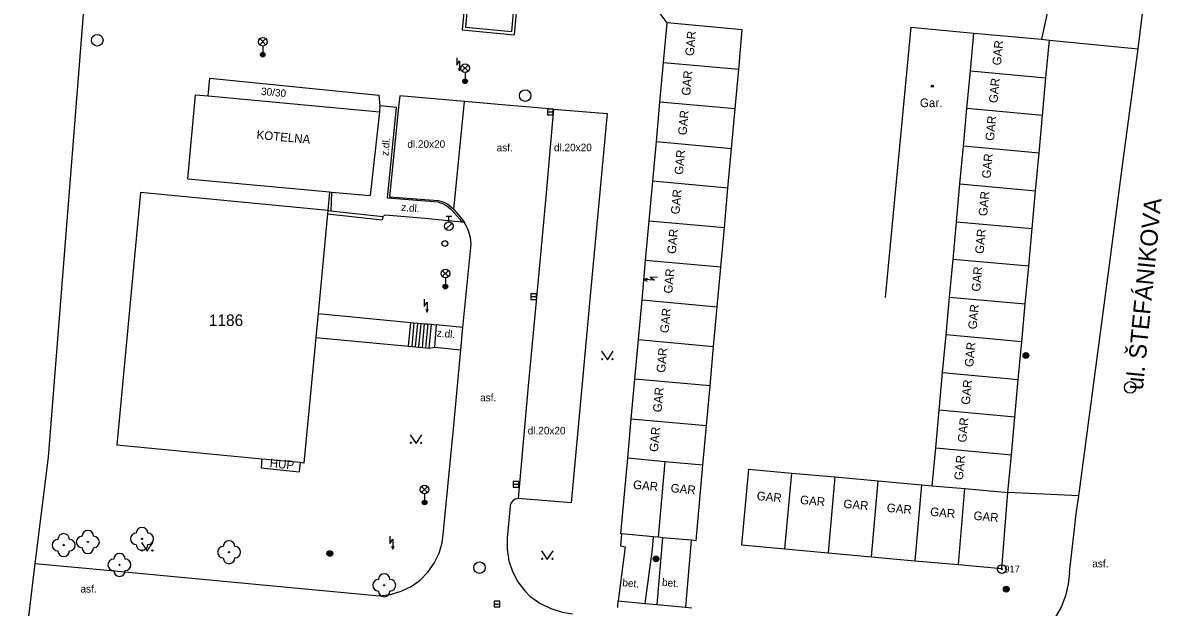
# Model space of a CAD drawing. Extents: x -538441 to -536770, y -1181008 to -1179809.
# Drawn here: x -537185.8 to -537087.2, y -1180849.4 to -1180798.6 of the extents above; entities that cross this region are included whole.
import ezdxf

# ---------------------------------------------------------------- set-up
doc = ezdxf.new("R2010")
doc.units = 0
for name, color, linetype in [('Vrstva 10', 7, 'Continuous'), ('Vrstva 11', 7, 'Continuous'), ('Vrstva 21', 7, 'Continuous'), ('Vrstva 22', 7, 'Continuous'), ('Vrstva 23', 7, 'Continuous'), ('Vrstva 24', 7, 'Continuous'), ('Vrstva 25', 7, 'Continuous'), ('Vrstva 27', 7, 'Continuous'), ('Vrstva 28', 7, 'Continuous'), ('Vrstva 33', 7, 'Continuous'), ('Vrstva 36', 7, 'Continuous'), ('Vrstva 39', 7, 'Continuous'), ('Vrstva 40', 7, 'Continuous'), ('Vrstva 41', 7, 'Continuous'), ('Vrstva 47', 7, 'Continuous'), ('Vrstva 49', 7, 'Continuous'), ('Vrstva 5', 7, 'Continuous'), ('Vrstva 7', 7, 'Continuous'), ('Vrstva 8', 7, 'Continuous')]:
    doc.layers.add(name, color=color, linetype=linetype)

msp = doc.modelspace()

# ---------------------------------------------------------------- linework, layer by layer
at = {"layer": 'Vrstva 10'}
for p, q in [((-537090.175, -1180810.601), (-537088.89, -1180800.89)), ((-537153.024, -1180804.966), (-537153.147, -1180805.957)), ((-537147.406, -1180805.471), (-537153.024, -1180804.966)), ((-537148.353, -1180814.832), (-537147.406, -1180805.471)), ((-537153.147, -1180805.957), (-537153.932, -1180813.731)), ((-537139.683, -1180806.128), (-537140.38, -1180814.055)), ((-537139.683, -1180806.128), (-537135.019, -1180806.493)), ((-537135.019, -1180806.493), (-537136.452, -1180822.021)), ((-537091.466, -1180820.311), (-537090.175, -1180810.601)), ((-537153.932, -1180813.731), (-537149.697, -1180814.048)), ((-537140.38, -1180814.055), (-537141.199, -1180822.801)), ((-537147.549, -1180825.084), (-537146.827, -1180817.859)), ((-537094.05, -1180839.73), (-537091.466, -1180820.311)), ((-537136.452, -1180822.021), (-537137.193, -1180829.948)), ((-537141.199, -1180822.801), (-537141.878, -1180830.154)), ((-537147.739, -1180827.036), (-537147.549, -1180825.084)), ((-537148.327, -1180833.621), (-537147.739, -1180827.036)), ((-537141.878, -1180830.154), (-537142.765, -1180839.955)), ((-537137.193, -1180829.948), (-537138.149, -1180840.331)), ((-537149.262, -1180843.086), (-537148.327, -1180833.621)), ((-537138.149, -1180840.331), (-537142.765, -1180839.955)), ((-537143.453, -1180840.614), (-537143.715, -1180843.383)), ((-537184.737, -1180845.605), (-537178.764, -1180846.144)), ((-537178.764, -1180846.144), (-537172.029, -1180846.793)), ((-537172.029, -1180846.793), (-537154.796, -1180848.396)), ((-537094.851, -1180846.384), (-537094.968, -1180847.393)), ((-537134.104, -1180849.413), (-537134.055, -1180848.854))]:
    msp.add_line(p, q, dxfattribs=at)
for points in [[(-537088.89, -1180800.89), (-537088.706, -1180799.478), (-537088.435, -1180797.359), (-537088.298, -1180796.299), (-537088.16, -1180795.24), (-537088.022, -1180794.201), (-537087.756, -1180792.252)], [(-537139.683, -1180806.128), (-537143.835, -1180805.767), (-537147.406, -1180805.471)], [(-537149.697, -1180814.048), (-537149.271, -1180814.179), (-537148.876, -1180814.384), (-537148.524, -1180814.657), (-537148.353, -1180814.832)], [(-537148.353, -1180814.832), (-537147.651, -1180815.653), (-537147.445, -1180815.949)], [(-537146.827, -1180817.859), (-537146.887, -1180817.319), (-537147.026, -1180816.794), (-537147.24, -1180816.295), (-537147.445, -1180815.949)], [(-537142.765, -1180839.955), (-537143.003, -1180840.015), (-537143.209, -1180840.148), (-537143.362, -1180840.339), (-537143.446, -1180840.57), (-537143.453, -1180840.614)], [(-537094.851, -1180846.384), (-537094.457, -1180842.85), (-537094.255, -1180841.29), (-537094.05, -1180839.73)], [(-537154.796, -1180848.396), (-537153.844, -1180848.282), (-537152.924, -1180848.011), (-537152.061, -1180847.591), (-537151.28, -1180847.034), (-537150.603, -1180846.355), (-537150.048, -1180845.573), (-537149.629, -1180844.71), (-537149.361, -1180843.79), (-537149.262, -1180843.086)], [(-537143.715, -1180843.383), (-537143.714, -1180844.378), (-537143.553, -1180845.36), (-537143.237, -1180846.304), (-537142.775, -1180847.185), (-537142.177, -1180847.981), (-537141.745, -1180848.422)], [(-537094.968, -1180847.393), (-537095.193, -1180848.415), (-537095.571, -1180849.391), (-537096.093, -1180850.299), (-537096.748, -1180851.116), (-537097.518, -1180851.824), (-537098.388, -1180852.407), (-537099.336, -1180852.85), (-537100.341, -1180853.144), (-537100.814, -1180853.227)], [(-537141.745, -1180848.422), (-537140.873, -1180849.032), (-537139.92, -1180849.504), (-537138.907, -1180849.828), (-537138.042, -1180849.978)], [(-537134.055, -1180848.854), (-537131.708, -1180849.072), (-537130.717, -1180849.163), (-537128.217, -1180849.395), (-537127.659, -1180849.447)]]:
    msp.add_lwpolyline(points, dxfattribs=at)
at = {"layer": 'Vrstva 11'}
for p, q in [((-537147.198, -1180794.677), (-537147.606, -1180799.233)), ((-537146.971, -1180794.95), (-537147.335, -1180799.009)), ((-537142.973, -1180795.331), (-537143.337, -1180799.39)), ((-537142.701, -1180795.106), (-537143.109, -1180799.662)), ((-537147.335, -1180799.009), (-537143.337, -1180799.39)), ((-537147.606, -1180799.233), (-537143.109, -1180799.662)), ((-537096.59, -1180800.12), (-537088.89, -1180800.89)), ((-537169.684, -1180804.982), (-537169.54, -1180803.42)), ((-537169.54, -1180803.42), (-537154.86, -1180804.92)), ((-537154.86, -1180804.92), (-537154.764, -1180805.833)), ((-537154.093, -1180813.87), (-537153.312, -1180805.97)), ((-537158.957, -1180813.331), (-537159.036, -1180814.947)), ((-537149.716, -1180814.197), (-537154.093, -1180813.87)), ((-537160.13, -1180823.887), (-537152.072, -1180824.65)), ((-537152.268, -1180826.722), (-537152.072, -1180824.65)), ((-537151.969, -1180826.75), (-537151.773, -1180824.678)), ((-537151.67, -1180826.778), (-537151.474, -1180824.706)), ((-537151.372, -1180826.807), (-537151.176, -1180824.735)), ((-537151.073, -1180826.835), (-537150.877, -1180824.763)), ((-537150.774, -1180826.863), (-537150.578, -1180824.791)), ((-537150.476, -1180826.892), (-537150.28, -1180824.82)), ((-537150.28, -1180824.82), (-537149.885, -1180824.868)), ((-537160.326, -1180825.958), (-537152.268, -1180826.722)), ((-537150.476, -1180826.892), (-537150.012, -1180826.8)), ((-537094.05, -1180839.73), (-537100.2, -1180839.43)), ((-537131.09, -1180844.34), (-537130.995, -1180843.286)), ((-537130.222, -1180843.356), (-537130.717, -1180849.163)), ((-537133.45, -1180844.14), (-537134.055, -1180848.854)), ((-537131.708, -1180849.072), (-537131.09, -1180844.34)), ((-537127.721, -1180843.582), (-537128.217, -1180849.395))]:
    msp.add_line(p, q, dxfattribs=at)
for points in [[(-537153.312, -1180805.97), (-537154.764, -1180805.833), (-537154.81, -1180806.35)], [(-537149.716, -1180814.197), (-537149.315, -1180814.324), (-537148.945, -1180814.525), (-537148.62, -1180814.791), (-537148.526, -1180814.89)], [(-537147.445, -1180815.949), (-537147.646, -1180815.937), (-537150.82, -1180815.631), (-537154.314, -1180815.331), (-537154.52, -1180815.44)], [(-537148.526, -1180814.89), (-537147.83, -1180815.68), (-537147.646, -1180815.937)], [(-537152.072, -1180824.65), (-537151.773, -1180824.678), (-537151.474, -1180824.706), (-537151.176, -1180824.735), (-537150.877, -1180824.763), (-537150.578, -1180824.791), (-537150.28, -1180824.82)], [(-537147.549, -1180825.084), (-537149.885, -1180824.868), (-537150.012, -1180826.8), (-537147.739, -1180827.036)], [(-537152.268, -1180826.722), (-537151.969, -1180826.75), (-537151.67, -1180826.778), (-537151.372, -1180826.807), (-537151.073, -1180826.835), (-537150.774, -1180826.863), (-537150.476, -1180826.892)], [(-537133.776, -1180843.035), (-537133.87, -1180844.07), (-537133.45, -1180844.14)]]:
    msp.add_lwpolyline(points, dxfattribs=at)
at = {"layer": 'Vrstva 21'}
for radius in [0.375, 0.05]:
    msp.add_circle((-537100.73, -1180846.08), radius, dxfattribs=at)
at = {"layer": 'Vrstva 22'}
for centre in [(-537182.24, -1180844), (-537180.14, -1180843.73), (-537175.43, -1180843.46), (-537167.87, -1180844.62), (-537177.39, -1180845.72), (-537154.39, -1180847.49)]:
    msp.add_circle(centre, 0.05, dxfattribs=at)
for centre, start, end in [((-537182.24, -1180843.5), 0, 180), ((-537180.64, -1180843.73), 90, 270), ((-537180.14, -1180843.23), 0, 180), ((-537179.64, -1180843.73), 270, 90), ((-537175.93, -1180843.46), 90, 270), ((-537175.43, -1180842.96), 0, 180), ((-537174.93, -1180843.46), 270, 90), ((-537182.74, -1180844), 90, 270), ((-537181.74, -1180844), 270, 90), ((-537180.14, -1180844.23), 180, 0), ((-537175.43, -1180843.96), 180, 0), ((-537168.37, -1180844.62), 90, 270), ((-537167.87, -1180844.12), 0, 180), ((-537167.37, -1180844.62), 270, 90), ((-537182.24, -1180844.5), 180, 0), ((-537177.89, -1180845.72), 90, 270), ((-537177.39, -1180845.22), 0, 180), ((-537176.89, -1180845.72), 270, 90), ((-537167.87, -1180845.12), 180, 0), ((-537177.39, -1180846.22), 180, 0), ((-537154.89, -1180847.49), 90, 270), ((-537154.39, -1180846.99), 0, 180), ((-537153.89, -1180847.49), 270, 90), ((-537154.39, -1180847.99), 180, 0)]:
    msp.add_arc(centre, 0.5, start, end, dxfattribs=at)
at = {"layer": 'Vrstva 24'}
for p, q in [((-537148.094, -1180801.673), (-537148.094, -1180802.299)), ((-537148.094, -1180802.299), (-537147.844, -1180801.924)), ((-537147.844, -1180801.924), (-537147.844, -1180802.799)), ((-537147.954, -1180802.554), (-537147.844, -1180802.799)), ((-537147.844, -1180802.799), (-537147.734, -1180802.554)), ((-537131.538, -1180820.838), (-537131.79, -1180820.93)), ((-537130.917, -1180820.995), (-537131.79, -1180820.93)), ((-537131.79, -1180820.93), (-537131.554, -1180821.058)), ((-537130.649, -1180820.764), (-537131.273, -1180820.718)), ((-537131.273, -1180820.718), (-537130.917, -1180820.995)), ((-537150.921, -1180822.631), (-537150.921, -1180823.257)), ((-537150.921, -1180823.257), (-537150.671, -1180822.882)), ((-537150.781, -1180823.512), (-537150.671, -1180823.757)), ((-537150.671, -1180822.882), (-537150.671, -1180823.757)), ((-537150.671, -1180823.757), (-537150.561, -1180823.512)), ((-537165.017, -1180836.524), (-537165.09, -1180837.3)), ((-537165.09, -1180837.3), (-537161.77, -1180837.63)), ((-537161.695, -1180836.838), (-537161.77, -1180837.63)), ((-537153.899, -1180843.225), (-537153.899, -1180843.851)), ((-537153.899, -1180843.851), (-537153.649, -1180843.476)), ((-537153.759, -1180844.106), (-537153.649, -1180844.351)), ((-537153.649, -1180843.476), (-537153.649, -1180844.351)), ((-537153.649, -1180844.351), (-537153.539, -1180844.106))]:
    msp.add_line(p, q, dxfattribs=at)
at = {"layer": 'Vrstva 25'}
for centre, radius in [((-537098.63, -1180827.52), 0.25), ((-537098.63, -1180827.52), 0.2), ((-537098.63, -1180827.52), 0.15), ((-537098.63, -1180827.52), 0.1), ((-537098.63, -1180827.52), 0.05), ((-537159.118, -1180844.738), 0.25), ((-537159.118, -1180844.738), 0.2), ((-537159.118, -1180844.738), 0.15), ((-537159.118, -1180844.738), 0.1), ((-537159.118, -1180844.738), 0.05), ((-537130.776, -1180845.199), 0.25), ((-537130.776, -1180845.199), 0.2), ((-537130.776, -1180845.199), 0.15), ((-537130.776, -1180845.199), 0.1), ((-537130.776, -1180845.199), 0.05), ((-537100.34, -1180847.827), 0.25), ((-537100.34, -1180847.827), 0.2), ((-537100.34, -1180847.827), 0.15), ((-537100.34, -1180847.827), 0.1), ((-537100.34, -1180847.827), 0.05)]:
    msp.add_circle(centre, radius, dxfattribs=at)
at = {"layer": 'Vrstva 27'}
for p, q in [((-537140.212, -1180806.368), (-537139.712, -1180806.368)), ((-537141.655, -1180822.411), (-537141.155, -1180822.411)), ((-537143.193, -1180838.71), (-537142.693, -1180838.71)), ((-537144.847, -1180849.12), (-537144.347, -1180849.12))]:
    msp.add_line(p, q, dxfattribs=at)
for points in [[(-537140.212, -1180806.618), (-537139.712, -1180806.618), (-537139.712, -1180806.118), (-537140.212, -1180806.118)], [(-537141.655, -1180822.661), (-537141.155, -1180822.661), (-537141.155, -1180822.161), (-537141.655, -1180822.161)], [(-537143.193, -1180838.96), (-537142.693, -1180838.96), (-537142.693, -1180838.46), (-537143.193, -1180838.46)], [(-537144.847, -1180849.37), (-537144.347, -1180849.37), (-537144.347, -1180848.87), (-537144.847, -1180848.87)]]:
    msp.add_lwpolyline(points, close=True, dxfattribs=at)
for centre in [(-537179.32, -1180800.14), (-537142.136, -1180804.951), (-537089.58, -1180830.3), (-537146.105, -1180845.96)]:
    msp.add_circle(centre, 0.5, dxfattribs=at)
at = {"layer": 'Vrstva 28'}
for p, q in [((-537149.02, -1180815.416), (-537148.52, -1180815.416)), ((-537148.77, -1180815.916), (-537148.77, -1180815.416)), ((-537149.028, -1180816.563), (-537148.498, -1180816.033))]:
    msp.add_line(p, q, dxfattribs=at)
for centre, radius in [((-537148.77, -1180816.291), 0.375), ((-537149.126, -1180817.8), 0.25)]:
    msp.add_circle(centre, radius, dxfattribs=at)
at = {"layer": 'Vrstva 33'}
for p, q in [((-537165.205, -1180800.53), (-537164.675, -1180800)), ((-537165.205, -1180800), (-537164.675, -1180800.53)), ((-537164.94, -1180800.64), (-537164.94, -1180801.39)), ((-537147.632, -1180802.84), (-537147.102, -1180802.31)), ((-537147.632, -1180802.31), (-537147.102, -1180802.84)), ((-537147.367, -1180802.95), (-537147.367, -1180803.7)), ((-537149.341, -1180820.679), (-537148.811, -1180820.149)), ((-537149.341, -1180820.149), (-537148.811, -1180820.679)), ((-537149.076, -1180820.789), (-537149.076, -1180821.539)), ((-537151.148, -1180839.44), (-537150.618, -1180838.91)), ((-537151.148, -1180838.91), (-537150.618, -1180839.44)), ((-537150.883, -1180839.55), (-537150.883, -1180840.3))]:
    msp.add_line(p, q, dxfattribs=at)
for centre, radius in [((-537164.94, -1180800.265), 0.375), ((-537164.94, -1180801.39), 0.2), ((-537164.94, -1180801.39), 0.145), ((-537164.94, -1180801.39), 0.0876), ((-537147.367, -1180802.575), 0.375), ((-537147.367, -1180803.7), 0.2), ((-537147.367, -1180803.7), 0.145), ((-537147.367, -1180803.7), 0.0876), ((-537149.076, -1180820.414), 0.375), ((-537149.076, -1180821.539), 0.2), ((-537149.076, -1180821.539), 0.145), ((-537149.076, -1180821.539), 0.0876), ((-537150.883, -1180839.175), 0.375), ((-537150.883, -1180840.3), 0.2), ((-537150.883, -1180840.3), 0.145), ((-537150.883, -1180840.3), 0.0876)]:
    msp.add_circle(centre, radius, dxfattribs=at)
at = {"layer": 'Vrstva 36'}
for points in [[(-537135.497, -1180827.148), (-537134.997, -1180827.898), (-537134.497, -1180827.148)], [(-537152.124, -1180834.414), (-537151.624, -1180835.164), (-537151.124, -1180834.414)], [(-537175.479, -1180843.775), (-537174.979, -1180844.525), (-537174.479, -1180843.775)], [(-537140.723, -1180844.494), (-537140.223, -1180845.244), (-537139.723, -1180844.494)]]:
    msp.add_lwpolyline(points, dxfattribs=at)
for centre in [(-537135.447, -1180827.848), (-537134.548, -1180827.848), (-537152.074, -1180835.114), (-537151.175, -1180835.114), (-537175.429, -1180844.475), (-537174.53, -1180844.475), (-537140.673, -1180845.194), (-537139.774, -1180845.194)]:
    msp.add_circle(centre, 0.05, dxfattribs=at)
at = {"layer": 'Vrstva 39'}
for radius in [0.09, 0.0398]:
    msp.add_circle((-537106.771, -1180804.122), radius, dxfattribs=at)
at = {"layer": 'Vrstva 5'}
for p, q in [((-537130.121, -1180802.069), (-537129.81, -1180798.63)), ((-537123.275, -1180799.222), (-537129.81, -1180798.63)), ((-537108.63, -1180799), (-537110.851, -1180822.478)), ((-537108.63, -1180799), (-537103.162, -1180799.517)), ((-537123.586, -1180802.661), (-537123.275, -1180799.222)), ((-537103.463, -1180802.794), (-537103.162, -1180799.517)), ((-537103.162, -1180799.517), (-537097.287, -1180800.056)), ((-537097.287, -1180800.056), (-537096.59, -1180800.12)), ((-537096.891, -1180803.396), (-537096.59, -1180800.12)), ((-537130.433, -1180805.508), (-537130.121, -1180802.069)), ((-537130.121, -1180802.069), (-537123.586, -1180802.661)), ((-537123.898, -1180806.1), (-537123.586, -1180802.661)), ((-537103.764, -1180806.071), (-537103.463, -1180802.794)), ((-537103.463, -1180802.794), (-537096.891, -1180803.396)), ((-537097.192, -1180806.672), (-537096.891, -1180803.396)), ((-537171.462, -1180812.181), (-537170.79, -1180804.88)), ((-537170.79, -1180804.88), (-537169.684, -1180804.982)), ((-537169.684, -1180804.982), (-537154.81, -1180806.35)), ((-537130.744, -1180808.947), (-537130.433, -1180805.508)), ((-537123.898, -1180806.1), (-537130.433, -1180805.508)), ((-537154.81, -1180806.35), (-537155.6, -1180813.64)), ((-537124.209, -1180809.539), (-537123.898, -1180806.1)), ((-537104.065, -1180809.348), (-537103.764, -1180806.071)), ((-537097.192, -1180806.672), (-537103.764, -1180806.071)), ((-537097.492, -1180809.948), (-537097.192, -1180806.672)), ((-537131.055, -1180812.386), (-537130.744, -1180808.947)), ((-537130.744, -1180808.947), (-537124.209, -1180809.539)), ((-537124.52, -1180812.978), (-537124.209, -1180809.539)), ((-537097.492, -1180809.948), (-537104.065, -1180809.348)), ((-537171.462, -1180812.181), (-537159.132, -1180813.315)), ((-537131.367, -1180815.825), (-537131.055, -1180812.386)), ((-537124.52, -1180812.978), (-537131.055, -1180812.386)), ((-537104.366, -1180812.625), (-537097.793, -1180813.223)), ((-537175.55, -1180813.38), (-537177.63, -1180835.33)), ((-537159.28, -1180814.92), (-537175.55, -1180813.38)), ((-537124.832, -1180816.417), (-537124.52, -1180812.978)), ((-537159.308, -1180815.219), (-537160.13, -1180823.887)), ((-537159.28, -1180814.92), (-537159.308, -1180815.219)), ((-537131.367, -1180815.825), (-537124.832, -1180816.417)), ((-537104.667, -1180815.902), (-537098.094, -1180816.499)), ((-537125.143, -1180819.855), (-537131.678, -1180819.265)), ((-537098.395, -1180819.775), (-537104.968, -1180819.178)), ((-537105.268, -1180822.455), (-537098.696, -1180823.051)), ((-537131.99, -1180822.704), (-537125.455, -1180823.294)), ((-537160.13, -1180823.887), (-537160.326, -1180825.958)), ((-537160.326, -1180825.958), (-537161.36, -1180836.87)), ((-537132.301, -1180826.143), (-537125.766, -1180826.733)), ((-537098.997, -1180826.327), (-537105.569, -1180825.732)), ((-537126.077, -1180830.172), (-537132.612, -1180829.582)), ((-537105.87, -1180829.009), (-537099.298, -1180829.602)), ((-537099.598, -1180832.878), (-537106.171, -1180832.286)), ((-537132.924, -1180833.021), (-537126.389, -1180833.611)), ((-537133.83, -1180843.03), (-537133.235, -1180836.46)), ((-537106.472, -1180835.563), (-537099.899, -1180836.154)), ((-537130.565, -1180843.325), (-537129.968, -1180836.755)), ((-537127.3, -1180843.62), (-537126.7, -1180837.05)), ((-537122.741, -1180837.407), (-537123.34, -1180843.98)), ((-537119.573, -1180844.323), (-537118.984, -1180837.744)), ((-537115.227, -1180838.081), (-537115.807, -1180844.667)), ((-537112.04, -1180845.01), (-537111.47, -1180838.418)), ((-537107.714, -1180838.756), (-537108.273, -1180845.353)), ((-537104.507, -1180845.697), (-537103.957, -1180839.093)), ((-537100.74, -1180846.04), (-537100.2, -1180839.43))]:
    msp.add_line(p, q, dxfattribs=at)
for points in [[(-537104.366, -1180812.625), (-537104.065, -1180809.348)], [(-537097.793, -1180813.223), (-537097.492, -1180809.948)], [(-537104.667, -1180815.902), (-537104.366, -1180812.625)], [(-537159.132, -1180813.315), (-537158.957, -1180813.331)], [(-537158.957, -1180813.331), (-537155.6, -1180813.64)], [(-537098.094, -1180816.499), (-537097.793, -1180813.223)], [(-537131.678, -1180819.265), (-537131.367, -1180815.825)], [(-537125.143, -1180819.855), (-537124.832, -1180816.417)], [(-537104.968, -1180819.178), (-537104.667, -1180815.902)], [(-537098.395, -1180819.775), (-537098.094, -1180816.499)], [(-537131.99, -1180822.704), (-537131.678, -1180819.265)], [(-537105.268, -1180822.455), (-537104.968, -1180819.178)], [(-537125.455, -1180823.294), (-537125.143, -1180819.855)], [(-537098.696, -1180823.051), (-537098.395, -1180819.775)], [(-537105.569, -1180825.732), (-537105.268, -1180822.455)], [(-537132.301, -1180826.143), (-537131.99, -1180822.704)], [(-537125.766, -1180826.733), (-537125.455, -1180823.294)], [(-537098.997, -1180826.327), (-537098.696, -1180823.051)], [(-537132.612, -1180829.582), (-537132.301, -1180826.143)], [(-537105.87, -1180829.009), (-537105.569, -1180825.732)], [(-537099.298, -1180829.602), (-537098.997, -1180826.327)], [(-537126.077, -1180830.172), (-537125.766, -1180826.733)], [(-537132.924, -1180833.021), (-537132.612, -1180829.582)], [(-537106.171, -1180832.286), (-537105.87, -1180829.009)], [(-537126.389, -1180833.611), (-537126.077, -1180830.172)], [(-537099.598, -1180832.878), (-537099.298, -1180829.602)], [(-537106.472, -1180835.563), (-537106.171, -1180832.286)], [(-537133.235, -1180836.46), (-537132.924, -1180833.021)], [(-537099.899, -1180836.154), (-537099.598, -1180832.878)], [(-537126.7, -1180837.05), (-537126.389, -1180833.611)], [(-537161.36, -1180836.87), (-537161.695, -1180836.838), (-537165.017, -1180836.524), (-537177.63, -1180835.33)], [(-537126.7, -1180837.05), (-537129.968, -1180836.755), (-537133.235, -1180836.46)], [(-537106.773, -1180838.84), (-537106.472, -1180835.563)], [(-537100.2, -1180839.43), (-537099.899, -1180836.154)], [(-537122.741, -1180837.407), (-537118.984, -1180837.744), (-537115.227, -1180838.081), (-537111.47, -1180838.418), (-537107.714, -1180838.756), (-537106.773, -1180838.84), (-537103.957, -1180839.093), (-537100.2, -1180839.43)], [(-537127.3, -1180843.62), (-537127.721, -1180843.582), (-537130.222, -1180843.356), (-537130.565, -1180843.325), (-537130.995, -1180843.286), (-537133.776, -1180843.035), (-537133.83, -1180843.03)], [(-537123.34, -1180843.98), (-537119.573, -1180844.323), (-537115.807, -1180844.667), (-537112.04, -1180845.01), (-537108.273, -1180845.353), (-537104.507, -1180845.697), (-537100.74, -1180846.04)]]:
    msp.add_lwpolyline(points, dxfattribs=at)
at = {"layer": 'Vrstva 7'}
for p, q in [((-537129.81, -1180798.63), (-537146.15, -1180776.54)), ((-537179.635, -1180786.538), (-537183.6, -1180836.36)), ((-537095.88, -1180793.61), (-537097.287, -1180800.056)), ((-537159.308, -1180815.219), (-537154.553, -1180815.738))]:
    msp.add_line(p, q, dxfattribs=at)
for points in [[(-537159.28, -1180814.92), (-537159.036, -1180814.947), (-537154.52, -1180815.44), (-537154.553, -1180815.738)], [(-537183.6, -1180836.36), (-537184.737, -1180845.605), (-537185.241, -1180849.7), (-537185.8, -1180854.24)]]:
    msp.add_lwpolyline(points, dxfattribs=at)
at = {"layer": 'Vrstva 8'}
msp.add_line((-537159.132, -1180813.315), (-537159.28, -1180814.92), dxfattribs=at)

# ---------------------------------------------------------------- texts
at = {"layer": 'Vrstva 23'}
msp.add_text(' 917', height=0.6, dxfattribs=at).set_placement((-537100.73, -1180846.38))
at = {"layer": 'Vrstva 40'}
for s, rotation, p in [('30/30', 354.74415, (-537165.112, -1180804.889)), ('z.dl.', 84.49348, (-537154.027, -1180810.213)), ('z.dl.', 355.71926, (-537152.929, -1180814.959)), ('z.dl.', 354.71713, (-537149.839, -1180825.879)), ('bet.', 354.78919, (-537133.718, -1180847.567)), ('bet.', 354.78919, (-537130.274, -1180847.539))]:
    msp.add_text(s, height=0.65, rotation=rotation, dxfattribs=at).set_placement(p)
for s, p in [('dl.20x20', (-537152.377, -1180809.485)), ('asf.', (-537144.62, -1180809.795)), ('dl.20x20', (-537139.64, -1180809.781)), ('asf.', (-537146.062, -1180831.504)), ('dl.20x20', (-537141.922, -1180834.379)), ('asf.', (-537092.866, -1180845.928)), ('asf.', (-537180.779, -1180848.123))]:
    msp.add_text(s, height=0.65, dxfattribs=at).set_placement(p)
at = {"layer": 'Vrstva 41'}
for s, rotation, p in [('GAR', 84.82646, (-537127.5, -1180801.535)), ('GAR', 84.75301, (-537100.812, -1180802.347)), ('GAR', 84.82646, (-537127.812, -1180804.974)), ('GAR', 84.75301, (-537101.113, -1180805.623)), ('GAR', 84.82646, (-537128.123, -1180808.413)), ('GAR', 84.75301, (-537101.413, -1180808.899)), ('KOTELNA', 354.74467, (-537165.508, -1180808.711)), ('GAR', 84.82646, (-537128.434, -1180811.852)), ('GAR', 84.75301, (-537101.714, -1180812.174)), ('GAR', 84.82646, (-537128.746, -1180815.291)), ('GAR', 84.75301, (-537102.015, -1180815.45)), ('GAR', 84.82646, (-537129.057, -1180818.73)), ('GAR', 84.75301, (-537102.316, -1180818.726)), ('GAR', 84.82646, (-537129.369, -1180822.169)), ('GAR', 84.75301, (-537102.617, -1180822.002)), ('GAR', 84.82646, (-537129.68, -1180825.608)), ('GAR', 84.75301, (-537102.918, -1180825.278)), ('GAR', 84.75301, (-537103.218, -1180828.554)), ('GAR', 84.82646, (-537129.991, -1180829.047)), ('GAR', 84.82646, (-537130.303, -1180832.486)), ('GAR', 84.75301, (-537103.519, -1180831.829)), ('GAR', 84.75301, (-537103.82, -1180835.105)), ('GAR', 84.82646, (-537130.614, -1180835.925)), ('GAR', 84.75301, (-537104.121, -1180838.381)), ('HUP', 354.32358, (-537164.365, -1180837.229)), ('GAR', 354.83722, (-537132.793, -1180839.108)), ('GAR', 354.83722, (-537129.527, -1180839.403)), ('GAR', 354.79186, (-537122.049, -1180840.081)), ('GAR', 354.79186, (-537118.282, -1180840.425)), ('GAR', 354.79186, (-537114.515, -1180840.768)), ('GAR', 354.79186, (-537110.749, -1180841.111)), ('GAR', 354.79186, (-537106.982, -1180841.455)), ('GAR', 354.79186, (-537103.215, -1180841.798))]:
    msp.add_text(s, height=0.75, rotation=rotation, dxfattribs=at).set_placement(p)
msp.add_text('Gar.', height=0.75, dxfattribs=at).set_placement((-537107.839, -1180805.951))
at = {"layer": 'Vrstva 47'}
msp.add_text('1186', height=1, dxfattribs=at).set_placement((-537169.62, -1180824.963))
at = {"layer": 'Vrstva 49'}
msp.add_text('ul. ŠTEFÁNIKOVA', height=1.5, rotation=84.41001, dxfattribs=at).set_placement((-537088.478, -1180830.562))

doc.saveas('drawing.dxf')
